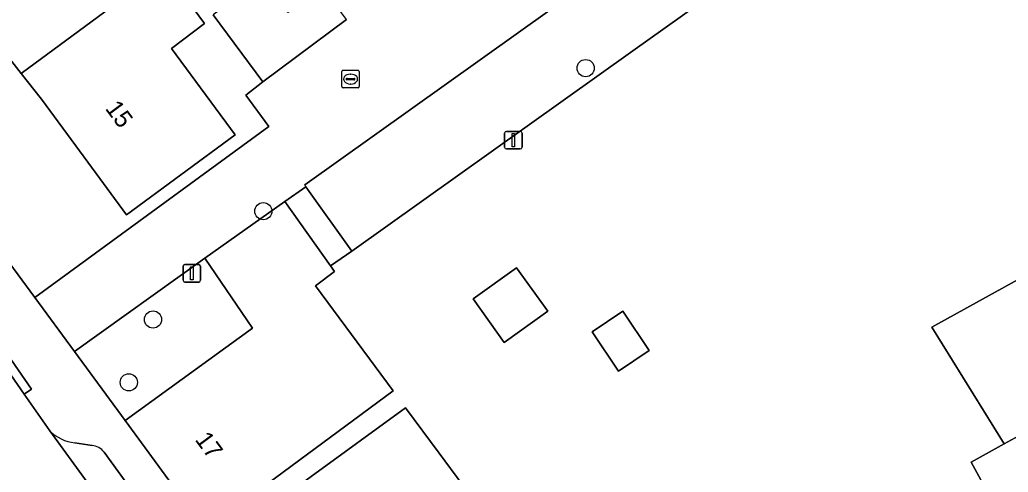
# Model space of a CAD drawing. Extents: x 161798 to 162385, y 382315 to 382833.
# Drawn here: x 162012.1 to 162068.3, y 382409.5 to 382435.2 of the extents above; entities that cross this region are included whole.
import ezdxf

# ---------------------------------------------------------------- set-up
doc = ezdxf.new("R2010")
doc.units = 0
for name, color, linetype in [('IMGEO_Boom', 7, 'Continuous'), ('IMGEO_Erf', 7, 'Continuous'), ('IMGEO_Groenvoorziening', 7, 'Continuous'), ('IMGEO_Kolk', 7, 'Continuous'), ('IMGEO_Lichtmast', 7, 'Continuous'), ('IMGEO_Pand', 7, 'Continuous'), ('IMGEO_Pand_nummerreeks', 7, 'Continuous'), ('IMGEO_Parkeervlak_open', 7, 'Continuous'), ('IMGEO_Rijbaan_lokaal_open', 7, 'Continuous'), ('IMGEO_Voetpad_open', 7, 'Continuous')]:
    doc.layers.add(name, color=color, linetype=linetype)

msp = doc.modelspace()

# ---------------------------------------------------------------- linework, layer by layer
at = {"layer": 'IMGEO_Boom'}
for centre in [(162044.271, 382432.455), (162025.931, 382424.312), (162019.656, 382418.146), (162018.277, 382414.57)]:
    msp.add_circle(centre, 0.489, dxfattribs=at)
at = {"layer": 'IMGEO_Erf'}
for points in [[(161994.413, 382444.586), (162012.934, 382419.392), (162026.252, 382429.136), (162024.941, 382430.922), (162025.905, 382431.677), (162023.078, 382435.482)], [(162062.388, 382444.445), (162046.948, 382433.434), (162030.961, 382422.046), (162029.76, 382421.198), (162029.989, 382420.875), (162028.892, 382420.064), (162033.311, 382414.087), (162022.628, 382406.187)], [(162020.263, 382438.147), (162022.593, 382434.996), (162020.709, 382433.572), (162024.326, 382428.653), (162018.139, 382424.104), (162015.736, 382427.395), (162013.313, 382430.679), (162012.164, 382432.155), (162005.83, 382440.291)], [(162067.398, 382407.842), (162066.196, 382410.026), (162068.078, 382411.069), (162063.964, 382417.707), (162069.387, 382420.712)], [(162023.288, 382405.3), (162034.023, 382413.125), (162035.94, 382410.533), (162037.275, 382408.724)]]:
    msp.add_lwpolyline(points, dxfattribs=at)
for points in [[(162037.863, 382419.316), (162040.34, 382421.095), (162042.114, 382418.625), (162039.637, 382416.846)], [(162047.88, 382416.376), (162046.133, 382415.21), (162044.634, 382417.455), (162046.381, 382418.621)]]:
    msp.add_lwpolyline(points, close=True, dxfattribs=at)
at = {"layer": 'IMGEO_Groenvoorziening'}
for points in [[(162028.36, 382425.699), (162027.154, 382424.872), (162029.76, 382421.198), (162030.961, 382422.046)], [(162025.311, 382417.648), (162022.598, 382421.64), (162015.189, 382416.324), (162018.079, 382412.392)]]:
    msp.add_lwpolyline(points, close=True, dxfattribs=at)
at = {"layer": 'IMGEO_Kolk'}
for p, q in [((162030.393, 382431.403), (162030.393, 382432.255)), ((162030.468, 382432.329), (162031.32, 382432.329)), ((162031.394, 382432.255), (162031.394, 382431.403)), ((162030.652, 382431.823), (162030.652, 382431.835)), ((162031.09, 382431.786), (162030.692, 382431.786)), ((162030.695, 382431.872), (162031.093, 382431.872)), ((162030.904, 382431.549), (162030.879, 382431.549)), ((162030.881, 382432.109), (162030.906, 382432.109)), ((162031.136, 382431.835), (162031.136, 382431.823)), ((162031.32, 382431.329), (162030.468, 382431.329))]:
    msp.add_line(p, q, dxfattribs=at)
for points in [[(162030.393, 382431.403), (162030.393, 382432.255)], [(162030.468, 382432.329), (162031.32, 382432.329)], [(162031.394, 382432.255), (162031.394, 382431.403)], [(162031.32, 382431.329), (162030.468, 382431.329)]]:
    msp.add_lwpolyline(points, dxfattribs=at)
for centre, radius, start, end in [((162030.47, 382432.253), 0.0765, 91.552, 178.448), ((162030.47, 382432.253), 0.0765, 91.552, 178.448), ((162031.318, 382432.253), 0.0765, 1.552, 88.448), ((162031.318, 382432.253), 0.0765, 1.552, 88.448), ((162030.692, 382431.832), 0.0403, 85.8775, 175.7526), ((162030.689, 382431.822), 0.0366, 178.938, 274.7102), ((162031.093, 382431.829), 0.043, 264.8664, 352.4533), ((162031.097, 382431.834), 0.0386, 1.7309, 96.639), ((162030.47, 382431.405), 0.0765, 181.552, 268.448), ((162030.47, 382431.405), 0.0765, 181.552, 268.448), ((162031.318, 382431.405), 0.0765, 271.552, 358.448), ((162031.318, 382431.405), 0.0765, 271.552, 358.448)]:
    msp.add_arc(centre, radius, start, end, dxfattribs=at)
for centre, major_axis, ratio, start_param, end_param in [((162030.88, 382431.829), (-0.387, 0.002), 0.722429, 4.712389, 7.853982), ((162030.905, 382431.829), (-0.39, 0.002), 0.717154, 1.570796, 4.712389)]:
    msp.add_ellipse(centre, major_axis=major_axis, ratio=ratio, start_param=start_param, end_param=end_param, dxfattribs=at)
at = {"layer": 'IMGEO_Lichtmast'}
for p, q in [((162039.661, 382427.955), (162039.661, 382428.755)), ((162039.661, 382428.755), (162039.661, 382427.955)), ((162039.761, 382428.855), (162040.551, 382428.855)), ((162040.551, 382428.855), (162039.761, 382428.855)), ((162040.651, 382428.755), (162040.651, 382427.955)), ((162040.651, 382427.955), (162040.651, 382428.755)), ((162040.551, 382427.855), (162039.761, 382427.855)), ((162039.761, 382427.855), (162040.551, 382427.855)), ((162021.368, 382420.378), (162021.368, 382421.178)), ((162021.368, 382421.178), (162021.368, 382420.378)), ((162021.468, 382421.278), (162022.258, 382421.278)), ((162022.258, 382421.278), (162021.468, 382421.278)), ((162022.358, 382421.178), (162022.358, 382420.378)), ((162022.358, 382420.378), (162022.358, 382421.178)), ((162022.258, 382420.278), (162021.468, 382420.278)), ((162021.468, 382420.278), (162022.258, 382420.278))]:
    msp.add_line(p, q, dxfattribs=at)
for points in [[(162040.081, 382428.73), (162040.231, 382428.73), (162040.231, 382427.98), (162040.081, 382427.98), (162040.081, 382428.73)], [(162021.788, 382421.153), (162021.938, 382421.153), (162021.938, 382420.403), (162021.788, 382420.403), (162021.788, 382421.153)]]:
    msp.add_lwpolyline(points, dxfattribs=at)
for centre, start, end in [((162039.761, 382428.755), 90, 180), ((162039.761, 382428.755), 90, 180), ((162040.551, 382428.755), 0, 90), ((162040.551, 382428.755), 360, 90), ((162039.761, 382427.955), 180, 270), ((162039.761, 382427.955), 180, 270), ((162040.551, 382427.955), 270, 0), ((162040.551, 382427.955), 270, 0), ((162021.468, 382421.178), 90, 180), ((162021.468, 382421.178), 90, 180), ((162022.258, 382421.178), 0, 90), ((162022.258, 382421.178), 360, 90), ((162021.468, 382420.378), 180, 270), ((162021.468, 382420.378), 180, 270), ((162022.258, 382420.378), 270, 0), ((162022.258, 382420.378), 270, 0)]:
    msp.add_arc(centre, 0.1, start, end, dxfattribs=at)
at = {"layer": 'IMGEO_Pand'}
for points in [[(162019.568, 382440.542), (162016.135, 382445.239), (162013.597, 382443.352), (162012.297, 382445.1), (162006.084, 382440.48), (162005.83, 382440.291), (162012.164, 382432.155), (162018.358, 382436.738), (162017.04, 382438.599)], [(162018.358, 382436.738), (162012.164, 382432.155), (162013.313, 382430.679), (162015.736, 382427.395), (162018.139, 382424.104), (162024.326, 382428.653), (162020.709, 382433.572), (162022.593, 382434.996), (162020.263, 382438.147)], [(162030.663, 382435.214), (162029.29, 382437.06), (162027.343, 382435.613), (162025.888, 382437.57), (162023.078, 382435.482), (162025.905, 382431.677)], [(162028.892, 382420.064), (162029.989, 382420.875), (162029.76, 382421.198), (162027.154, 382424.872), (162022.598, 382421.64), (162025.311, 382417.648), (162018.079, 382412.392), (162022.628, 382406.187), (162033.311, 382414.087)], [(162037.863, 382419.316), (162039.637, 382416.846), (162042.114, 382418.625), (162040.34, 382421.095)], [(162068.078, 382411.069), (162069.128, 382411.651), (162075.201, 382400.616), (162089.697, 382408.648), (162086.041, 382415.234), (162084.346, 382414.284), (162083.488, 382415.833), (162081.898, 382414.951), (162078.434, 382420.889), (162071.471, 382416.951), (162069.387, 382420.712), (162063.964, 382417.707)], [(162044.634, 382417.455), (162046.133, 382415.21), (162047.88, 382416.376), (162046.381, 382418.621)], [(162037.275, 382408.724), (162035.94, 382410.533), (162034.023, 382413.125), (162023.288, 382405.3), (162026.571, 382400.806), (162033.241, 382405.74)], [(162068.078, 382411.069), (162066.196, 382410.026), (162067.398, 382407.842), (162066.877, 382407.551), (162066.529, 382407.357), (162063.005, 382405.389), (162067.892, 382396.566), (162075.201, 382400.616), (162069.128, 382411.651)]]:
    msp.add_lwpolyline(points, close=True, dxfattribs=at)
at = {"layer": 'IMGEO_Parkeervlak_open'}
msp.add_lwpolyline([(162063.951, 382445.581), (162061.27, 382449.381), (162044.277, 382437.229), (162028.301, 382425.803), (162028.36, 382425.699), (162030.961, 382422.046), (162046.948, 382433.434), (162062.388, 382444.445)], close=True, dxfattribs=at)
for points in [[(162013.778, 382411.818), (162032.83, 382385.614), (162032.951, 382386.532), (162033.178, 382387.292), (162033.24, 382387.513)], [(162016.191, 382410.975), (162015.201, 382411.13)], [(162033.065, 382388.261), (162027.294, 382396.215), (162016.872, 382410.591)]]:
    msp.add_lwpolyline(points, dxfattribs=at)
for centre, radius, start, end in [((162015.432, 382413.423), 2.304, 224.1377, 264.2561), ((162016.11, 382410.036), 0.943, 36.091, 85.0737)]:
    msp.add_arc(centre, radius, start, end, dxfattribs=at)
at = {"layer": 'IMGEO_Rijbaan_lokaal_open'}
for points in [[(162030.663, 382435.214), (162025.905, 382431.677), (162024.941, 382430.922), (162026.252, 382429.136), (162012.934, 382419.392), (162015.189, 382416.324), (162022.598, 382421.64), (162027.154, 382424.872), (162028.36, 382425.699), (162028.301, 382425.803), (162044.277, 382437.229)], [(162013.778, 382411.818), (162012.33, 382413.906), (162009.488, 382418.005), (162002.849, 382427.58), (161999.682, 382425.259), (162009.841, 382410.886), (162009.951, 382410.728), (162018.719, 382398.49), (162018.806, 382398.381), (162028.106, 382385.351)], [(162027.597, 382382.054), (162027.279, 382381.946), (162034.232, 382383.139), (162033.787, 382383.577), (162032.934, 382384.925), (162032.83, 382385.614), (162013.778, 382411.818)]]:
    msp.add_lwpolyline(points, dxfattribs=at)
at = {"layer": 'IMGEO_Voetpad_open'}
for points in [[(161970.053, 382471.662), (161988.124, 382447.103), (161988.526, 382447.399), (161992.039, 382442.624), (161991.637, 382442.328), (161999.468, 382431.685), (161999.673, 382431.407), (162000, 382431.645), (162001.35, 382432.629), (162003.905, 382429.219), (162002.433, 382428.179), (162002.849, 382427.58), (162009.488, 382418.005), (162009.898, 382418.289), (162012.74, 382414.19), (162012.33, 382413.906), (162013.778, 382411.818)], [(162033.24, 382387.513), (162033.178, 382387.292), (162032.951, 382386.532), (162032.83, 382385.614), (162037.166, 382386.303), (162033.504, 382391.316), (162029.806, 382396.378), (162026.571, 382400.806), (162023.288, 382405.3), (162022.628, 382406.187), (162018.079, 382412.392), (162015.189, 382416.324), (162012.934, 382419.392), (161994.413, 382444.586)], [(162015.201, 382411.13), (162016.191, 382410.975)], [(162016.872, 382410.591), (162027.294, 382396.215), (162033.065, 382388.261)]]:
    msp.add_lwpolyline(points, dxfattribs=at)
msp.add_lwpolyline([(162009.488, 382418.005), (162012.33, 382413.906), (162012.74, 382414.19), (162009.898, 382418.289)], close=True, dxfattribs=at)
for centre, radius, start, end in [((162015.432, 382413.423), 2.304, 224.1377, 264.2561), ((162016.11, 382410.036), 0.943, 36.091, 85.0737)]:
    msp.add_arc(centre, radius, start, end, dxfattribs=at)

# ---------------------------------------------------------------- texts
at = {"layer": 'IMGEO_Pand_nummerreeks'}
for s, rotation, p in [('15', 306.6256, (162016.899, 382430.151)), ('17', 306.4857, (162022.01, 382411.306))]:
    msp.add_text(s, height=1, rotation=rotation, dxfattribs=at).set_placement(p)

doc.saveas('drawing.dxf')
